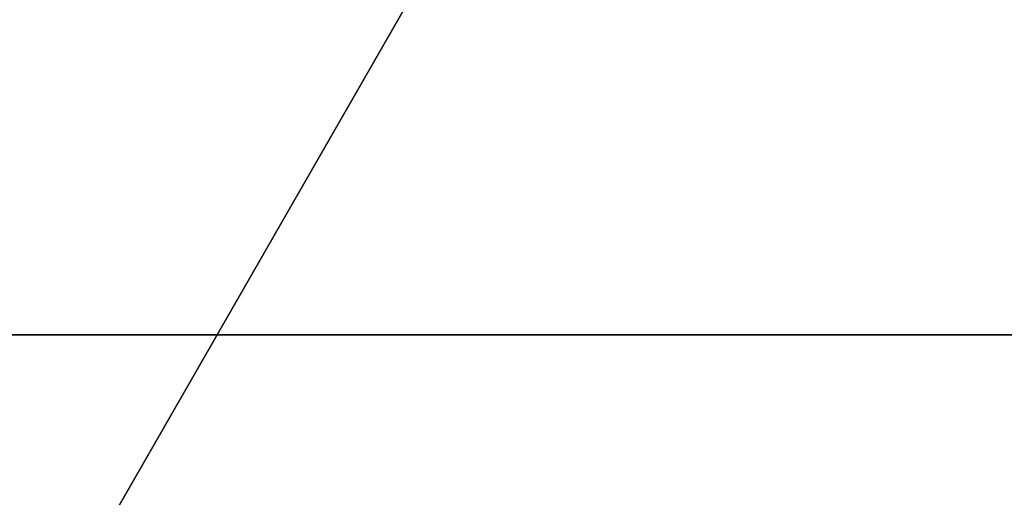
# Model space of a CAD drawing. Extents: x -172 to 172, y -29 to 28.
# Tile 547 of 656: x 22.69 to 27.15, y -16.58 to -14.42. Entities that reach past the tile are written whole.
import ezdxf

# ---------------------------------------------------------------- set-up
doc = ezdxf.new("R2010")
doc.units = 0
doc.header["$LTSCALE"] = 25.4
doc.layers.get('0').update_dxf_attribs({"linetype": 'CONTINUOUS'})

# ---------------------------------------------------------------- blocks, each defined once
blk = doc.blocks.new('RYFLO_AURA_STL')
at = {"color": 0}
for p, q in [((23.113, -16.6679, 0), (24.6482, -13.9933, 0)), ((24.6482, -13.9933, -140), (23.113, -16.6679, -140)), ((23.113, -16.6679, 0), (24.6482, -13.9933, 0)), ((24.6482, -13.9933, -140), (23.113, -16.6679, -140))]:
    blk.add_line(p, q, dxfattribs=at)

msp = doc.modelspace()

# ---------------------------------------------------------------- linework, layer by layer
at = {"color": 0}
for p, q in [((20.5682, -15.8448, -1414.2731), (30.041, -15.8448, -1412.8656)), ((20.5682, -15.8448, -1414.2731), (30.041, -15.8448, -1412.8656)), ((31.8767, -15.8448, -1073.97), (22.4197, -15.8448, -1072.4601)), ((31.8767, -15.8448, -1073.97), (22.4197, -15.8448, -1072.4601))]:
    msp.add_line(p, q, dxfattribs=at)

# ---------------------------------------------------------------- block references
msp.add_blockref('RYFLO_AURA_STL', (0, 0), dxfattribs=at)

doc.saveas('drawing.dxf')
